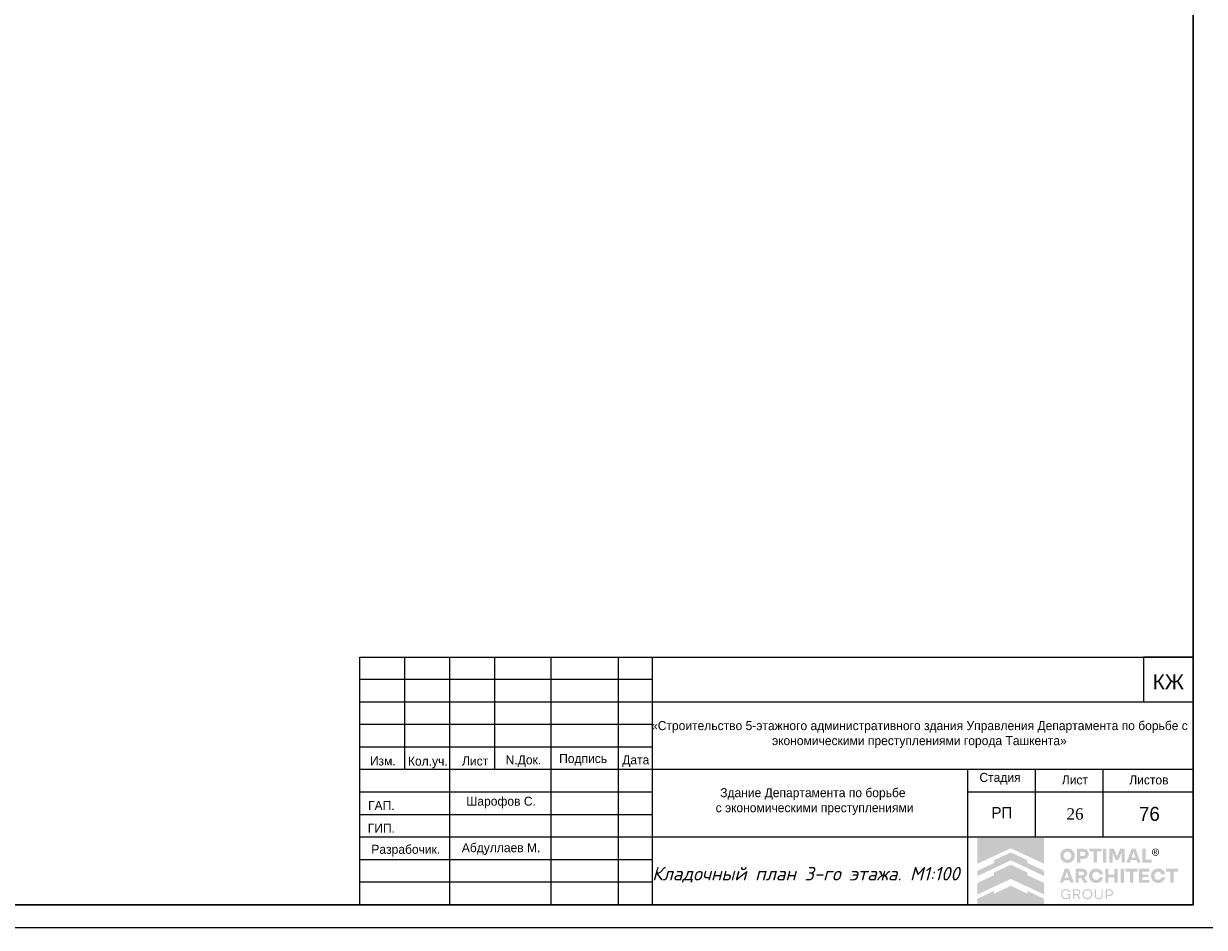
# Model space of a CAD drawing. Header units: millimetres. Extents: x -33345 to 4712671, y -3392 to 121473.
# Tile 306 of 656: x 1682110 to 1708325, y 44501 to 64559. Entities that reach past the tile are written whole.
import ezdxf

# ---------------------------------------------------------------- set-up
doc = ezdxf.new("R2010")
doc.units = ezdxf.units.MM
for name, color, linetype, lineweight in [('0.25', 7, 'Continuous', 25), ('ACO-текст', 7, 'Continuous', 20), ('Текст', 7, 'Continuous', 20)]:
    doc.layers.add(name, color=color, linetype=linetype, lineweight=lineweight)
doc.styles.add('ISO', font='isocpeui.ttf')
doc.styles.add('RomanS', font='romans.shx')
doc.styles.add('simp 0', font='isocpeui.ttf')
doc.styles.get("Standard").update_dxf_attribs({"font": 'arial.ttf'})
doc.styles.add('X-U-RW-01$0$StyleROMANS', font='GOTHIC.TTF')

# ---------------------------------------------------------------- blocks, each defined once
blk = doc.blocks.new('*U282')
at = {"layer": '0.25', "color": 5, "linetype": 'Continuous', "lineweight": 25, "ltscale": 100}
blk.add_lwpolyline([(-72619, 0), (0, 0), (0, 42000), (-72619, 42000), (-72619, 0)], dxfattribs=at)
at = {"layer": '0.25', "color": 7, "linetype": 'Continuous', "lineweight": 30, "ltscale": 100}
blk.add_lwpolyline([(-70619, 500), (-500, 500), (-500, 41500), (-70619, 41500), (-70619, 500)], dxfattribs=at)
blk = doc.blocks.new('logo')
at = {"true_color": 0x90e0ed}
h = blk.add_hatch(color=141, dxfattribs=at)
h.dxf.hatch_style = 1
h.paths.add_polyline_path([(5.67, 5.67), (0.01, 5.67), (0.01, 3.48), (1.43, 4.15), (2.84, 4.81), (4.26, 4.15), (5.67, 3.48)])
at = {"true_color": 0x1f2877}
h = blk.add_hatch(color=166, dxfattribs=at)
h.dxf.hatch_style = 1
h.paths.add_polyline_path([(2.84, 4.45), (1.43, 3.79), (1.43, 3.56), (0.01, 2.89), (0.01, 2.45), (1.43, 3.11), (2.84, 3.78), (4.26, 3.11), (5.67, 2.45), (5.67, 2.89), (4.26, 3.56), (4.26, 3.79)])
h.paths.add_polyline_path([(2.84, 3.41), (1.43, 2.75), (1.43, 2.52), (0.01, 1.86), (0.01, 0.87), (1.43, 1.54), (2.84, 2.2), (4.26, 1.54), (5.67, 0.87), (5.67, 1.86), (4.26, 2.52), (4.26, 2.75)])
h.paths.add_polyline_path([(2.84, 1.61), (1.43, 0.95), (1.43, 1.18), (0.01, 0.51), (0.01, 0.01), (5.67, 0.01), (5.67, 0.51), (4.26, 1.18), (4.26, 0.95)])
at = {"true_color": 0x212121}
h = blk.add_hatch(color=250, dxfattribs=at)
h.dxf.hatch_style = 1
h.paths.add_polyline_path([(8.11, 4.61), (8.09, 4.63), (8.06, 4.65), (8.04, 4.67), (8.02, 4.68), (7.99, 4.7), (7.97, 4.71), (7.94, 4.73), (7.91, 4.74), (7.88, 4.75), (7.85, 4.76), (7.82, 4.77), (7.79, 4.77), (7.76, 4.78), (7.73, 4.78), (7.7, 4.78), (7.67, 4.78), (7.63, 4.78), (7.6, 4.78), (7.57, 4.78), (7.54, 4.77), (7.51, 4.77), (7.48, 4.76), (7.45, 4.75), (7.42, 4.74), (7.39, 4.73), (7.37, 4.71), (7.34, 4.7), (7.32, 4.68), (7.29, 4.67), (7.27, 4.65), (7.25, 4.63), (7.23, 4.61), (7.21, 4.59), (7.19, 4.57), (7.17, 4.54), (7.15, 4.52), (7.14, 4.5), (7.12, 4.47), (7.11, 4.44), (7.1, 4.42), (7.09, 4.39), (7.08, 4.36), (7.07, 4.33), (7.06, 4.3), (7.06, 4.27), (7.05, 4.24), (7.05, 4.21), (7.05, 4.17), (7.05, 4.14), (7.05, 4.11), (7.06, 4.08), (7.06, 4.05), (7.07, 4.02), (7.08, 3.99), (7.09, 3.96), (7.1, 3.93), (7.11, 3.9), (7.12, 3.88), (7.14, 3.85), (7.15, 3.83), (7.17, 3.8), (7.19, 3.78), (7.21, 3.76), (7.23, 3.74), (7.25, 3.72), (7.27, 3.7), (7.29, 3.68), (7.32, 3.66), (7.34, 3.65), (7.37, 3.63), (7.39, 3.62), (7.42, 3.61), (7.45, 3.6), (7.48, 3.59), (7.51, 3.58), (7.54, 3.57), (7.57, 3.57), (7.6, 3.56), (7.63, 3.56), (7.67, 3.56), (7.7, 3.56), (7.73, 3.56), (7.76, 3.57), (7.79, 3.57), (7.82, 3.58), (7.85, 3.59), (7.88, 3.6), (7.91, 3.61), (7.94, 3.62), (7.97, 3.63), (7.99, 3.65), (8.02, 3.66), (8.04, 3.68), (8.06, 3.7), (8.09, 3.72), (8.11, 3.74), (8.13, 3.76), (8.15, 3.78), (8.16, 3.8), (8.18, 3.83), (8.2, 3.85), (8.21, 3.88), (8.22, 3.9), (8.24, 3.93), (8.25, 3.96), (8.26, 3.99), (8.27, 4.02), (8.27, 4.05), (8.28, 4.08), (8.28, 4.11), (8.28, 4.14), (8.28, 4.17), (8.28, 4.21), (8.28, 4.24), (8.28, 4.27), (8.27, 4.3), (8.27, 4.33), (8.26, 4.36), (8.25, 4.39), (8.24, 4.42), (8.22, 4.44), (8.21, 4.47), (8.2, 4.5), (8.18, 4.52), (8.16, 4.54), (8.15, 4.57), (8.13, 4.59)])
h.paths.add_polyline_path([(7.84, 4.46), (7.85, 4.46), (7.87, 4.45), (7.88, 4.44), (7.89, 4.43), (7.9, 4.41), (7.91, 4.4), (7.92, 4.39), (7.93, 4.38), (7.94, 4.37), (7.95, 4.35), (7.96, 4.34), (7.97, 4.32), (7.97, 4.31), (7.98, 4.29), (7.98, 4.28), (7.99, 4.26), (7.99, 4.24), (7.99, 4.23), (7.99, 4.21), (8, 4.19), (8, 4.17), (8, 4.16), (7.99, 4.14), (7.99, 4.12), (7.99, 4.1), (7.99, 4.09), (7.98, 4.07), (7.98, 4.05), (7.97, 4.04), (7.97, 4.02), (7.96, 4.01), (7.95, 3.99), (7.94, 3.98), (7.93, 3.97), (7.92, 3.95), (7.91, 3.94), (7.9, 3.93), (7.89, 3.92), (7.88, 3.91), (7.87, 3.9), (7.85, 3.89), (7.84, 3.88), (7.83, 3.87), (7.81, 3.87), (7.8, 3.86), (7.78, 3.85), (7.77, 3.85), (7.75, 3.84), (7.73, 3.84), (7.72, 3.84), (7.7, 3.84), (7.68, 3.83), (7.67, 3.83), (7.65, 3.83), (7.63, 3.84), (7.61, 3.84), (7.6, 3.84), (7.58, 3.84), (7.57, 3.85), (7.55, 3.85), (7.54, 3.86), (7.52, 3.87), (7.51, 3.87), (7.49, 3.88), (7.48, 3.89), (7.47, 3.9), (7.45, 3.91), (7.44, 3.92), (7.43, 3.93), (7.42, 3.94), (7.41, 3.95), (7.4, 3.97), (7.39, 3.98), (7.38, 3.99), (7.38, 4.01), (7.37, 4.02), (7.36, 4.04), (7.36, 4.05), (7.35, 4.07), (7.35, 4.09), (7.34, 4.1), (7.34, 4.12), (7.34, 4.14), (7.34, 4.16), (7.34, 4.17), (7.34, 4.19), (7.34, 4.21), (7.34, 4.23), (7.34, 4.24), (7.35, 4.26), (7.35, 4.28), (7.36, 4.29), (7.36, 4.31), (7.37, 4.32), (7.38, 4.34), (7.38, 4.35), (7.39, 4.37), (7.4, 4.38), (7.41, 4.39), (7.42, 4.4), (7.43, 4.41), (7.44, 4.43), (7.45, 4.44), (7.47, 4.45), (7.48, 4.46), (7.49, 4.46), (7.51, 4.47), (7.52, 4.48), (7.54, 4.49), (7.55, 4.49), (7.57, 4.5), (7.58, 4.5), (7.6, 4.51), (7.61, 4.51), (7.63, 4.51), (7.65, 4.51), (7.67, 4.51), (7.68, 4.51), (7.7, 4.51), (7.72, 4.51), (7.73, 4.51), (7.75, 4.5), (7.77, 4.5), (7.78, 4.49), (7.8, 4.49), (7.81, 4.48), (7.83, 4.47)], flags=16)
h.paths.add_polyline_path([(9.33, 4.65), (9.32, 4.66), (9.3, 4.67), (9.28, 4.69), (9.26, 4.7), (9.24, 4.71), (9.22, 4.72), (9.2, 4.73), (9.18, 4.74), (9.16, 4.74), (9.13, 4.75), (9.11, 4.75), (9.08, 4.76), (9.06, 4.76), (9.03, 4.76), (9, 4.77), (8.98, 4.77), (8.47, 4.77), (8.47, 3.58), (8.75, 3.58), (8.75, 3.9), (8.98, 3.9), (9, 3.9), (9.03, 3.9), (9.06, 3.9), (9.08, 3.91), (9.11, 3.91), (9.13, 3.92), (9.16, 3.92), (9.18, 3.93), (9.2, 3.94), (9.22, 3.94), (9.24, 3.95), (9.26, 3.96), (9.28, 3.98), (9.3, 3.99), (9.32, 4), (9.33, 4.01), (9.35, 4.03), (9.36, 4.04), (9.38, 4.06), (9.39, 4.08), (9.4, 4.09), (9.41, 4.11), (9.42, 4.13), (9.43, 4.15), (9.44, 4.17), (9.45, 4.19), (9.45, 4.21), (9.46, 4.23), (9.46, 4.26), (9.46, 4.28), (9.47, 4.3), (9.47, 4.33), (9.47, 4.35), (9.46, 4.38), (9.46, 4.4), (9.46, 4.42), (9.45, 4.45), (9.45, 4.47), (9.44, 4.49), (9.43, 4.51), (9.42, 4.53), (9.41, 4.55), (9.4, 4.57), (9.39, 4.59), (9.38, 4.6), (9.36, 4.62), (9.35, 4.63)])
h.paths.add_polyline_path([(8.75, 4.51), (8.96, 4.51), (8.98, 4.51), (9.01, 4.51), (9.03, 4.5), (9.05, 4.5), (9.07, 4.49), (9.09, 4.48), (9.11, 4.47), (9.12, 4.46), (9.13, 4.45), (9.15, 4.44), (9.16, 4.42), (9.16, 4.4), (9.17, 4.39), (9.18, 4.37), (9.18, 4.35), (9.18, 4.33), (9.18, 4.31), (9.18, 4.29), (9.17, 4.27), (9.16, 4.25), (9.16, 4.23), (9.15, 4.22), (9.13, 4.21), (9.12, 4.19), (9.11, 4.18), (9.09, 4.17), (9.07, 4.16), (9.05, 4.16), (9.03, 4.15), (9.01, 4.15), (8.98, 4.15), (8.96, 4.14), (8.75, 4.14)], flags=16)
h.paths.add_polyline_path([(10.56, 4.77), (9.53, 4.77), (9.53, 4.53), (9.9, 4.53), (9.9, 3.58), (10.18, 3.58), (10.18, 4.53), (10.56, 4.53)])
h.paths.add_polyline_path([(10.97, 4.77), (10.69, 4.77), (10.69, 3.58), (10.97, 3.58)])
h.paths.add_polyline_path([(11.61, 4.77), (11.22, 4.77), (11.22, 3.58), (11.5, 3.58), (11.5, 4.43), (11.75, 3.81), (12.01, 3.81), (12.27, 4.43), (12.27, 3.58), (12.54, 3.58), (12.54, 4.77), (12.15, 4.77), (11.88, 4.12)])
h.paths.add_polyline_path([(13.45, 4.77), (13.12, 4.77), (12.68, 3.58), (12.96, 3.58), (13.04, 3.8), (13.53, 3.8), (13.61, 3.58), (13.89, 3.58)])
h.paths.add_polyline_path([(13.28, 4.49), (13.46, 4.01), (13.11, 4.01)], flags=16)
h.paths.add_polyline_path([(14.31, 4.77), (14.03, 4.77), (14.03, 3.58), (14.81, 3.58), (14.81, 3.83), (14.31, 3.83)])
h.paths.add_polyline_path([(15.87, 2.84), (15.86, 2.86), (15.84, 2.88), (15.83, 2.9), (15.81, 2.92), (15.79, 2.93), (15.77, 2.95), (15.75, 2.96), (15.73, 2.98), (15.71, 2.99), (15.69, 3), (15.67, 3.02), (15.64, 3.03), (15.62, 3.04), (15.59, 3.05), (15.57, 3.05), (15.54, 3.06), (15.52, 3.07), (15.49, 3.07), (15.46, 3.07), (15.43, 3.08), (15.41, 3.08), (15.38, 3.08), (15.34, 3.08), (15.31, 3.08), (15.28, 3.07), (15.25, 3.07), (15.22, 3.06), (15.19, 3.05), (15.16, 3.04), (15.13, 3.03), (15.11, 3.02), (15.08, 3.01), (15.05, 2.99), (15.03, 2.97), (15.01, 2.96), (14.98, 2.94), (14.96, 2.92), (14.94, 2.9), (14.92, 2.88), (14.9, 2.86), (14.89, 2.84), (14.87, 2.81), (14.85, 2.79), (14.84, 2.76), (14.83, 2.73), (14.81, 2.71), (14.8, 2.68), (14.79, 2.65), (14.79, 2.62), (14.78, 2.59), (14.78, 2.56), (14.77, 2.53), (14.77, 2.5), (14.77, 2.47), (14.77, 2.44), (14.77, 2.4), (14.78, 2.37), (14.78, 2.34), (14.79, 2.31), (14.79, 2.29), (14.8, 2.26), (14.81, 2.23), (14.83, 2.2), (14.84, 2.17), (14.85, 2.15), (14.87, 2.12), (14.89, 2.1), (14.9, 2.08), (14.92, 2.06), (14.94, 2.03), (14.96, 2.01), (14.98, 2), (15.01, 1.98), (15.03, 1.96), (15.05, 1.94), (15.08, 1.93), (15.11, 1.92), (15.13, 1.9), (15.16, 1.89), (15.19, 1.88), (15.22, 1.87), (15.25, 1.87), (15.28, 1.86), (15.31, 1.86), (15.34, 1.86), (15.38, 1.86), (15.41, 1.86), (15.43, 1.86), (15.46, 1.86), (15.49, 1.86), (15.52, 1.87), (15.54, 1.87), (15.57, 1.88), (15.59, 1.89), (15.62, 1.9), (15.64, 1.91), (15.67, 1.92), (15.69, 1.93), (15.71, 1.94), (15.73, 1.96), (15.75, 1.97), (15.77, 1.99), (15.79, 2), (15.81, 2.02), (15.83, 2.04), (15.84, 2.06), (15.86, 2.08), (15.87, 2.1), (15.89, 2.12), (15.9, 2.14), (15.91, 2.16), (15.92, 2.18), (15.93, 2.21), (15.94, 2.23), (15.95, 2.26), (15.95, 2.28), (15.96, 2.31), (15.96, 2.34), (15.67, 2.34), (15.66, 2.31), (15.65, 2.29), (15.64, 2.27), (15.62, 2.25), (15.61, 2.23), (15.59, 2.21), (15.58, 2.2), (15.56, 2.18), (15.54, 2.17), (15.52, 2.16), (15.49, 2.15), (15.47, 2.14), (15.45, 2.13), (15.42, 2.13), (15.4, 2.12), (15.38, 2.12), (15.36, 2.12), (15.34, 2.13), (15.33, 2.13), (15.31, 2.13), (15.29, 2.13), (15.28, 2.14), (15.26, 2.14), (15.25, 2.15), (15.23, 2.16), (15.22, 2.16), (15.21, 2.17), (15.19, 2.18), (15.18, 2.19), (15.17, 2.2), (15.16, 2.21), (15.15, 2.22), (15.14, 2.23), (15.13, 2.25), (15.12, 2.26), (15.11, 2.27), (15.1, 2.29), (15.09, 2.3), (15.09, 2.32), (15.08, 2.33), (15.07, 2.35), (15.07, 2.36), (15.07, 2.38), (15.06, 2.4), (15.06, 2.41), (15.06, 2.43), (15.06, 2.45), (15.06, 2.47), (15.06, 2.49), (15.06, 2.5), (15.06, 2.52), (15.06, 2.54), (15.07, 2.55), (15.07, 2.57), (15.07, 2.59), (15.08, 2.6), (15.09, 2.62), (15.09, 2.63), (15.1, 2.65), (15.11, 2.66), (15.12, 2.68), (15.13, 2.69), (15.14, 2.7), (15.15, 2.71), (15.16, 2.72), (15.17, 2.73), (15.18, 2.74), (15.19, 2.75), (15.21, 2.76), (15.22, 2.77), (15.23, 2.78), (15.25, 2.78), (15.26, 2.79), (15.28, 2.8), (15.29, 2.8), (15.31, 2.8), (15.33, 2.81), (15.34, 2.81), (15.36, 2.81), (15.38, 2.81), (15.4, 2.81), (15.42, 2.81), (15.45, 2.8), (15.47, 2.8), (15.49, 2.79), (15.52, 2.78), (15.54, 2.77), (15.56, 2.75), (15.58, 2.74), (15.59, 2.72), (15.61, 2.7), (15.62, 2.69), (15.64, 2.67), (15.65, 2.64), (15.66, 2.62), (15.67, 2.6), (15.96, 2.6), (15.96, 2.62), (15.95, 2.65), (15.95, 2.68), (15.94, 2.7), (15.93, 2.73), (15.92, 2.75), (15.91, 2.77), (15.9, 2.8), (15.89, 2.82)])
h.paths.add_polyline_path([(14.63, 3.06), (13.76, 3.06), (13.76, 1.87), (14.63, 1.87), (14.63, 2.12), (14.04, 2.12), (14.04, 2.36), (14.53, 2.36), (14.53, 2.57), (14.04, 2.57), (14.04, 2.81), (14.63, 2.81)])
h.paths.add_polyline_path([(13.62, 3.06), (12.59, 3.06), (12.59, 2.82), (12.97, 2.82), (12.97, 1.87), (13.25, 1.87), (13.25, 2.82), (13.62, 2.82)])
h.paths.add_polyline_path([(12.46, 3.06), (12.18, 3.06), (12.18, 1.87), (12.46, 1.87)])
h.paths.add_polyline_path([(11.93, 3.06), (11.65, 3.06), (11.65, 2.57), (11.15, 2.57), (11.15, 3.06), (10.87, 3.06), (10.87, 1.87), (11.15, 1.87), (11.15, 2.33), (11.65, 2.33), (11.65, 1.87), (11.93, 1.87)])
h.paths.add_polyline_path([(10.62, 2.8), (10.61, 2.82), (10.6, 2.84), (10.58, 2.86), (10.57, 2.88), (10.55, 2.9), (10.53, 2.92), (10.52, 2.93), (10.5, 2.95), (10.48, 2.96), (10.46, 2.98), (10.44, 2.99), (10.41, 3), (10.39, 3.02), (10.37, 3.03), (10.34, 3.04), (10.32, 3.05), (10.29, 3.05), (10.27, 3.06), (10.24, 3.07), (10.22, 3.07), (10.19, 3.07), (10.16, 3.08), (10.13, 3.08), (10.1, 3.08), (10.07, 3.08), (10.04, 3.08), (10.01, 3.07), (9.98, 3.07), (9.95, 3.06), (9.92, 3.05), (9.89, 3.04), (9.86, 3.03), (9.83, 3.02), (9.81, 3.01), (9.78, 2.99), (9.76, 2.97), (9.73, 2.96), (9.71, 2.94), (9.69, 2.92), (9.67, 2.9), (9.65, 2.88), (9.63, 2.86), (9.61, 2.84), (9.6, 2.81), (9.58, 2.79), (9.57, 2.76), (9.55, 2.73), (9.54, 2.71), (9.53, 2.68), (9.52, 2.65), (9.51, 2.62), (9.51, 2.59), (9.5, 2.56), (9.5, 2.53), (9.5, 2.5), (9.49, 2.47), (9.5, 2.44), (9.5, 2.4), (9.5, 2.37), (9.51, 2.34), (9.51, 2.31), (9.52, 2.29), (9.53, 2.26), (9.54, 2.23), (9.55, 2.2), (9.57, 2.17), (9.58, 2.15), (9.6, 2.12), (9.61, 2.1), (9.63, 2.08), (9.65, 2.06), (9.67, 2.03), (9.69, 2.01), (9.71, 2), (9.73, 1.98), (9.76, 1.96), (9.78, 1.94), (9.81, 1.93), (9.83, 1.92), (9.86, 1.9), (9.89, 1.89), (9.92, 1.88), (9.95, 1.87), (9.98, 1.87), (10.01, 1.86), (10.04, 1.86), (10.07, 1.86), (10.1, 1.86), (10.13, 1.86), (10.16, 1.86), (10.19, 1.86), (10.22, 1.86), (10.24, 1.87), (10.27, 1.87), (10.29, 1.88), (10.32, 1.89), (10.34, 1.9), (10.37, 1.91), (10.39, 1.92), (10.41, 1.93), (10.44, 1.94), (10.46, 1.96), (10.48, 1.97), (10.5, 1.99), (10.52, 2), (10.53, 2.02), (10.55, 2.04), (10.57, 2.06), (10.58, 2.08), (10.6, 2.1), (10.61, 2.12), (10.62, 2.14), (10.64, 2.16), (10.65, 2.18), (10.66, 2.21), (10.66, 2.23), (10.67, 2.26), (10.68, 2.28), (10.68, 2.31), (10.69, 2.34), (10.39, 2.34), (10.38, 2.31), (10.38, 2.29), (10.36, 2.27), (10.35, 2.25), (10.34, 2.23), (10.32, 2.21), (10.3, 2.2), (10.28, 2.18), (10.26, 2.17), (10.24, 2.16), (10.22, 2.15), (10.2, 2.14), (10.17, 2.13), (10.15, 2.13), (10.13, 2.12), (10.1, 2.12), (10.08, 2.12), (10.07, 2.13), (10.05, 2.13), (10.04, 2.13), (10.02, 2.13), (10, 2.14), (9.99, 2.14), (9.97, 2.15), (9.96, 2.16), (9.95, 2.16), (9.93, 2.17), (9.92, 2.18), (9.91, 2.19), (9.9, 2.2), (9.88, 2.21), (9.87, 2.22), (9.86, 2.23), (9.85, 2.25), (9.84, 2.26), (9.84, 2.27), (9.83, 2.29), (9.82, 2.3), (9.81, 2.32), (9.81, 2.33), (9.8, 2.35), (9.8, 2.36), (9.79, 2.38), (9.79, 2.4), (9.79, 2.41), (9.78, 2.43), (9.78, 2.45), (9.78, 2.47), (9.78, 2.49), (9.78, 2.5), (9.79, 2.52), (9.79, 2.54), (9.79, 2.55), (9.8, 2.57), (9.8, 2.59), (9.81, 2.6), (9.81, 2.62), (9.82, 2.63), (9.83, 2.65), (9.84, 2.66), (9.84, 2.68), (9.85, 2.69), (9.86, 2.7), (9.87, 2.71), (9.88, 2.72), (9.9, 2.73), (9.91, 2.74), (9.92, 2.75), (9.93, 2.76), (9.95, 2.77), (9.96, 2.78), (9.97, 2.78), (9.99, 2.79), (10, 2.8), (10.02, 2.8), (10.04, 2.8), (10.05, 2.81), (10.07, 2.81), (10.08, 2.81), (10.1, 2.81), (10.13, 2.81), (10.15, 2.81), (10.17, 2.8), (10.2, 2.8), (10.22, 2.79), (10.24, 2.78), (10.26, 2.77), (10.28, 2.75), (10.3, 2.74), (10.32, 2.72), (10.34, 2.7), (10.35, 2.69), (10.36, 2.67), (10.38, 2.64), (10.38, 2.62), (10.39, 2.6), (10.69, 2.6), (10.68, 2.62), (10.68, 2.65), (10.67, 2.68), (10.66, 2.7), (10.66, 2.73), (10.65, 2.75), (10.64, 2.77)])
h.paths.add_polyline_path([(9.25, 2.94), (9.22, 2.96), (9.19, 2.99), (9.15, 3.01), (9.11, 3.02), (9.07, 3.04), (9.02, 3.05), (8.97, 3.06), (8.92, 3.06), (8.87, 3.06), (8.35, 3.06), (8.35, 1.87), (8.63, 1.87), (8.63, 2.29), (8.83, 2.29), (9.06, 1.87), (9.37, 1.87), (9.11, 2.33), (9.14, 2.35), (9.16, 2.36), (9.19, 2.37), (9.21, 2.39), (9.23, 2.41), (9.25, 2.43), (9.27, 2.44), (9.28, 2.47), (9.3, 2.49), (9.31, 2.51), (9.32, 2.54), (9.33, 2.56), (9.34, 2.59), (9.34, 2.62), (9.34, 2.65), (9.35, 2.68), (9.34, 2.72), (9.34, 2.77), (9.33, 2.81), (9.31, 2.84), (9.3, 2.88), (9.28, 2.91)])
h.paths.add_polyline_path([(8.95, 2.8), (8.97, 2.8), (8.98, 2.79), (9, 2.78), (9.01, 2.77), (9.02, 2.76), (9.03, 2.75), (9.04, 2.74), (9.05, 2.72), (9.06, 2.71), (9.06, 2.69), (9.06, 2.68), (9.06, 2.66), (9.06, 2.64), (9.06, 2.63), (9.06, 2.61), (9.05, 2.6), (9.04, 2.58), (9.03, 2.57), (9.02, 2.56), (9.01, 2.55), (9, 2.54), (8.98, 2.53), (8.97, 2.52), (8.95, 2.52), (8.93, 2.51), (8.91, 2.51), (8.89, 2.51), (8.86, 2.51), (8.63, 2.51), (8.63, 2.81), (8.86, 2.81), (8.89, 2.81), (8.91, 2.81), (8.93, 2.81)], flags=16)
h.paths.add_polyline_path([(7.77, 3.06), (7.44, 3.06), (7, 1.87), (7.28, 1.87), (7.36, 2.09), (7.85, 2.09), (7.93, 1.87), (8.21, 1.87)])
h.paths.add_polyline_path([(7.61, 2.78), (7.78, 2.3), (7.43, 2.3)], flags=16)
h.paths.add_polyline_path([(17.06, 3.06), (16.03, 3.06), (16.03, 2.82), (16.41, 2.82), (16.41, 1.87), (16.68, 1.87), (16.68, 2.82), (17.06, 2.82)])
at = {"true_color": 0xa7a9ac}
h = blk.add_hatch(color=253, dxfattribs=at)
h.dxf.hatch_style = 1
h.paths.add_polyline_path([(15.28, 4.75), (15.25, 4.76), (15.23, 4.77), (15.21, 4.78), (15.18, 4.78), (15.16, 4.78), (15.16, 4.78), (15.14, 4.78), (15.13, 4.78), (15.11, 4.78), (15.1, 4.78), (15.09, 4.77), (15.08, 4.77), (15.06, 4.77), (15.05, 4.76), (15.04, 4.76), (15.03, 4.75), (15, 4.74), (14.97, 4.72), (14.94, 4.7), (14.92, 4.68), (14.9, 4.65), (14.89, 4.63), (14.87, 4.6), (14.86, 4.57), (14.86, 4.55), (14.85, 4.54), (14.85, 4.52), (14.85, 4.51), (14.85, 4.5), (14.85, 4.48), (14.85, 4.47), (14.85, 4.45), (14.85, 4.43), (14.86, 4.4), (14.86, 4.38), (14.87, 4.35), (14.88, 4.33), (14.9, 4.31), (14.91, 4.29), (14.93, 4.27), (14.94, 4.26), (14.95, 4.25), (14.97, 4.24), (14.98, 4.23), (15, 4.22), (15.01, 4.21), (15.03, 4.2), (15.05, 4.19), (15.06, 4.19), (15.08, 4.18), (15.1, 4.18), (15.12, 4.18), (15.14, 4.17), (15.16, 4.17), (15.18, 4.18), (15.2, 4.18), (15.22, 4.18), (15.24, 4.19), (15.26, 4.2), (15.28, 4.2), (15.3, 4.21), (15.31, 4.22), (15.33, 4.23), (15.35, 4.25), (15.36, 4.26), (15.38, 4.28), (15.39, 4.3), (15.41, 4.32), (15.42, 4.34), (15.43, 4.36), (15.44, 4.38), (15.44, 4.4), (15.45, 4.42), (15.45, 4.43), (15.45, 4.45), (15.45, 4.46), (15.45, 4.47), (15.45, 4.49), (15.45, 4.5), (15.45, 4.52), (15.45, 4.54), (15.44, 4.57), (15.43, 4.59), (15.43, 4.61), (15.42, 4.62), (15.4, 4.64), (15.39, 4.66), (15.38, 4.68), (15.37, 4.69), (15.35, 4.7), (15.34, 4.71), (15.33, 4.73), (15.31, 4.74), (15.29, 4.75)])
h.paths.add_polyline_path([(15.25, 4.71), (15.29, 4.69), (15.33, 4.66), (15.36, 4.62), (15.38, 4.58), (15.4, 4.53), (15.4, 4.48), (15.4, 4.43), (15.38, 4.38), (15.36, 4.34), (15.33, 4.3), (15.29, 4.27), (15.25, 4.24), (15.2, 4.23), (15.15, 4.23), (15.1, 4.23), (15.05, 4.25), (15.01, 4.27), (14.97, 4.3), (14.94, 4.34), (14.92, 4.38), (14.9, 4.43), (14.9, 4.48), (14.9, 4.53), (14.92, 4.58), (14.94, 4.62), (14.97, 4.66), (15.01, 4.69), (15.05, 4.71), (15.1, 4.73), (15.15, 4.73), (15.2, 4.73)], flags=16)
h.paths.add_polyline_path([(15.2, 4.63), (15.21, 4.63), (15.22, 4.63), (15.23, 4.62), (15.24, 4.62), (15.24, 4.61), (15.25, 4.6), (15.25, 4.6), (15.26, 4.59), (15.26, 4.58), (15.27, 4.57), (15.27, 4.55), (15.27, 4.54), (15.27, 4.53), (15.26, 4.52), (15.26, 4.51), (15.25, 4.5), (15.24, 4.49), (15.24, 4.48), (15.23, 4.48), (15.23, 4.47), (15.22, 4.47), (15.21, 4.46), (15.2, 4.46), (15.2, 4.46), (15.19, 4.46), (15.18, 4.46), (15.18, 4.46), (15.19, 4.45), (15.2, 4.44), (15.2, 4.44), (15.21, 4.43), (15.22, 4.43), (15.23, 4.41), (15.24, 4.4), (15.24, 4.39), (15.25, 4.37), (15.29, 4.31), (15.29, 4.31), (15.29, 4.31), (15.23, 4.31), (15.23, 4.31), (15.18, 4.39), (15.16, 4.42), (15.15, 4.43), (15.15, 4.44), (15.14, 4.44), (15.13, 4.44), (15.13, 4.45), (15.12, 4.45), (15.11, 4.45), (15.11, 4.45), (15.07, 4.45), (15.07, 4.45), (15.07, 4.31), (15.02, 4.31), (15.02, 4.64), (15.02, 4.64), (15.16, 4.64), (15.17, 4.64), (15.19, 4.63)], flags=0)
h.paths.add_polyline_path([(15.18, 4.59), (15.19, 4.58), (15.2, 4.58), (15.2, 4.58), (15.2, 4.57), (15.21, 4.57), (15.21, 4.56), (15.21, 4.56), (15.21, 4.55), (15.21, 4.55), (15.21, 4.54), (15.21, 4.54), (15.21, 4.53), (15.21, 4.53), (15.21, 4.52), (15.21, 4.52), (15.2, 4.51), (15.2, 4.51), (15.2, 4.51), (15.19, 4.5), (15.18, 4.5), (15.18, 4.5), (15.17, 4.5), (15.16, 4.5), (15.15, 4.49), (15.14, 4.49), (15.13, 4.49), (15.07, 4.49), (15.07, 4.49), (15.07, 4.59), (15.1, 4.59), (15.16, 4.59), (15.17, 4.59)], flags=0)
h.paths.add_polyline_path([(15.27, 4.57), (15.26, 4.58), (15.26, 4.59), (15.25, 4.6), (15.25, 4.6), (15.24, 4.61), (15.24, 4.62), (15.23, 4.62), (15.22, 4.63), (15.21, 4.63), (15.2, 4.63), (15.19, 4.63), (15.17, 4.64), (15.16, 4.64), (15.02, 4.64), (15.02, 4.64), (15.02, 4.31), (15.07, 4.31), (15.07, 4.45), (15.07, 4.45), (15.11, 4.45), (15.11, 4.45), (15.12, 4.45), (15.13, 4.45), (15.13, 4.44), (15.14, 4.44), (15.15, 4.44), (15.15, 4.43), (15.16, 4.42), (15.18, 4.39), (15.23, 4.31), (15.23, 4.31), (15.29, 4.31), (15.29, 4.31), (15.29, 4.31), (15.25, 4.37), (15.24, 4.39), (15.24, 4.4), (15.23, 4.41), (15.22, 4.43), (15.21, 4.43), (15.2, 4.44), (15.2, 4.44), (15.19, 4.45), (15.18, 4.46), (15.19, 4.46), (15.2, 4.46), (15.2, 4.46), (15.21, 4.46), (15.22, 4.47), (15.23, 4.47), (15.23, 4.48), (15.24, 4.48), (15.24, 4.49), (15.25, 4.5), (15.26, 4.51), (15.26, 4.52), (15.27, 4.53), (15.27, 4.54), (15.27, 4.55)], flags=0)
h = blk.add_hatch(color=253, dxfattribs=at)
h.dxf.hatch_style = 1
h.paths.add_polyline_path([(15.24, 4.61), (15.24, 4.62), (15.23, 4.62), (15.22, 4.63), (15.21, 4.63), (15.2, 4.63), (15.19, 4.63), (15.17, 4.64), (15.16, 4.64), (15.02, 4.64), (15.02, 4.64), (15.02, 4.31), (15.07, 4.31), (15.07, 4.45), (15.07, 4.45), (15.11, 4.45), (15.11, 4.45), (15.12, 4.45), (15.13, 4.45), (15.13, 4.44), (15.14, 4.44), (15.15, 4.44), (15.15, 4.43), (15.16, 4.42), (15.18, 4.39), (15.23, 4.31), (15.23, 4.31), (15.29, 4.31), (15.29, 4.31), (15.29, 4.31), (15.25, 4.37), (15.24, 4.39), (15.24, 4.4), (15.23, 4.41), (15.22, 4.43), (15.21, 4.43), (15.2, 4.44), (15.2, 4.44), (15.19, 4.45), (15.18, 4.46), (15.19, 4.46), (15.2, 4.46), (15.2, 4.46), (15.21, 4.46), (15.22, 4.47), (15.23, 4.47), (15.23, 4.48), (15.24, 4.48), (15.24, 4.49), (15.25, 4.5), (15.26, 4.51), (15.26, 4.52), (15.27, 4.53), (15.27, 4.54), (15.27, 4.55), (15.27, 4.57), (15.26, 4.58), (15.26, 4.59), (15.25, 4.6), (15.25, 4.6)])
h.paths.add_polyline_path([(15.17, 4.59), (15.18, 4.59), (15.19, 4.58), (15.2, 4.58), (15.2, 4.58), (15.2, 4.57), (15.21, 4.57), (15.21, 4.56), (15.21, 4.56), (15.21, 4.55), (15.21, 4.55), (15.21, 4.54), (15.21, 4.54), (15.21, 4.53), (15.21, 4.53), (15.21, 4.52), (15.21, 4.52), (15.2, 4.51), (15.2, 4.51), (15.2, 4.51), (15.19, 4.5), (15.18, 4.5), (15.18, 4.5), (15.17, 4.5), (15.16, 4.5), (15.15, 4.49), (15.14, 4.49), (15.13, 4.49), (15.07, 4.49), (15.07, 4.49), (15.07, 4.59), (15.1, 4.59), (15.16, 4.59)], flags=16)
h = blk.add_hatch(color=253, dxfattribs=at)
h.dxf.hatch_style = 1
h.paths.add_polyline_path([(7.82, 1.22), (7.81, 1.23), (7.8, 1.24), (7.79, 1.25), (7.78, 1.26), (7.77, 1.27), (7.76, 1.28), (7.74, 1.28), (7.73, 1.29), (7.72, 1.3), (7.7, 1.3), (7.69, 1.31), (7.67, 1.31), (7.66, 1.32), (7.64, 1.32), (7.63, 1.33), (7.61, 1.33), (7.6, 1.33), (7.58, 1.33), (7.56, 1.33), (7.55, 1.34), (7.53, 1.34), (7.51, 1.34), (7.48, 1.33), (7.46, 1.33), (7.44, 1.33), (7.42, 1.32), (7.4, 1.32), (7.38, 1.31), (7.36, 1.3), (7.34, 1.29), (7.32, 1.28), (7.3, 1.27), (7.28, 1.26), (7.27, 1.25), (7.25, 1.24), (7.24, 1.22), (7.22, 1.21), (7.21, 1.19), (7.2, 1.18), (7.19, 1.16), (7.18, 1.15), (7.17, 1.13), (7.16, 1.11), (7.15, 1.09), (7.14, 1.07), (7.13, 1.05), (7.13, 1.03), (7.12, 1.01), (7.12, 0.99), (7.12, 0.97), (7.11, 0.95), (7.11, 0.93), (7.11, 0.9), (7.11, 0.88), (7.11, 0.86), (7.12, 0.83), (7.12, 0.81), (7.12, 0.79), (7.13, 0.77), (7.14, 0.75), (7.14, 0.73), (7.15, 0.71), (7.16, 0.69), (7.17, 0.67), (7.18, 0.65), (7.19, 0.64), (7.2, 0.62), (7.21, 0.6), (7.23, 0.59), (7.24, 0.58), (7.26, 0.56), (7.27, 0.55), (7.29, 0.54), (7.3, 0.53), (7.32, 0.52), (7.34, 0.51), (7.36, 0.5), (7.38, 0.5), (7.4, 0.49), (7.42, 0.48), (7.44, 0.48), (7.46, 0.48), (7.48, 0.47), (7.5, 0.47), (7.52, 0.47), (7.55, 0.47), (7.57, 0.47), (7.59, 0.48), (7.61, 0.48), (7.63, 0.48), (7.65, 0.49), (7.66, 0.49), (7.68, 0.5), (7.7, 0.51), (7.72, 0.51), (7.73, 0.52), (7.75, 0.53), (7.76, 0.54), (7.78, 0.55), (7.79, 0.56), (7.8, 0.57), (7.8, 0.49), (7.91, 0.49), (7.91, 0.92), (7.58, 0.92), (7.58, 0.83), (7.8, 0.83), (7.8, 0.71), (7.79, 0.69), (7.78, 0.68), (7.77, 0.67), (7.76, 0.66), (7.75, 0.64), (7.74, 0.63), (7.72, 0.62), (7.7, 0.61), (7.68, 0.61), (7.67, 0.6), (7.65, 0.59), (7.63, 0.59), (7.61, 0.58), (7.59, 0.58), (7.56, 0.58), (7.54, 0.58), (7.52, 0.58), (7.51, 0.58), (7.49, 0.58), (7.47, 0.58), (7.46, 0.59), (7.44, 0.59), (7.43, 0.6), (7.41, 0.6), (7.4, 0.61), (7.38, 0.61), (7.37, 0.62), (7.36, 0.63), (7.34, 0.64), (7.33, 0.65), (7.32, 0.66), (7.31, 0.67), (7.3, 0.68), (7.29, 0.69), (7.28, 0.7), (7.27, 0.71), (7.27, 0.73), (7.26, 0.74), (7.25, 0.76), (7.25, 0.77), (7.24, 0.79), (7.24, 0.8), (7.23, 0.82), (7.23, 0.83), (7.23, 0.85), (7.23, 0.87), (7.23, 0.89), (7.22, 0.9), (7.23, 0.92), (7.23, 0.94), (7.23, 0.95), (7.23, 0.97), (7.23, 0.99), (7.24, 1), (7.24, 1.02), (7.24, 1.03), (7.25, 1.05), (7.26, 1.06), (7.26, 1.07), (7.27, 1.09), (7.28, 1.1), (7.29, 1.11), (7.29, 1.12), (7.3, 1.13), (7.31, 1.15), (7.32, 1.16), (7.34, 1.16), (7.35, 1.17), (7.36, 1.18), (7.37, 1.19), (7.38, 1.2), (7.4, 1.2), (7.41, 1.21), (7.43, 1.22), (7.44, 1.22), (7.46, 1.22), (7.47, 1.23), (7.49, 1.23), (7.51, 1.23), (7.53, 1.23), (7.55, 1.23), (7.57, 1.23), (7.59, 1.22), (7.61, 1.22), (7.63, 1.21), (7.65, 1.21), (7.67, 1.2), (7.68, 1.19), (7.7, 1.18), (7.72, 1.17), (7.73, 1.15), (7.74, 1.14), (7.75, 1.12), (7.77, 1.11), (7.77, 1.09), (7.78, 1.07), (7.91, 1.07), (7.9, 1.09), (7.9, 1.1), (7.89, 1.12), (7.88, 1.13), (7.88, 1.15), (7.87, 1.16), (7.86, 1.17), (7.85, 1.18), (7.84, 1.2), (7.83, 1.21)])
h.paths.add_polyline_path([(8.76, 1.16), (8.75, 1.18), (8.75, 1.19), (8.74, 1.2), (8.73, 1.21), (8.73, 1.22), (8.72, 1.23), (8.71, 1.24), (8.7, 1.25), (8.69, 1.26), (8.68, 1.26), (8.67, 1.27), (8.66, 1.28), (8.65, 1.28), (8.63, 1.29), (8.62, 1.3), (8.61, 1.3), (8.59, 1.31), (8.58, 1.31), (8.56, 1.31), (8.55, 1.32), (8.53, 1.32), (8.52, 1.32), (8.5, 1.32), (8.48, 1.32), (8.47, 1.32), (8.14, 1.32), (8.14, 0.49), (8.24, 0.49), (8.24, 0.81), (8.46, 0.81), (8.65, 0.49), (8.78, 0.49), (8.58, 0.83), (8.6, 0.84), (8.62, 0.84), (8.64, 0.85), (8.66, 0.86), (8.68, 0.88), (8.69, 0.89), (8.71, 0.9), (8.72, 0.92), (8.73, 0.93), (8.74, 0.95), (8.75, 0.97), (8.76, 0.99), (8.77, 1.01), (8.77, 1.03), (8.77, 1.05), (8.77, 1.07), (8.77, 1.08), (8.77, 1.1), (8.77, 1.11), (8.77, 1.13), (8.76, 1.14), (8.76, 1.15)])
h.paths.add_polyline_path([(8.24, 1.22), (8.45, 1.22), (8.48, 1.22), (8.5, 1.22), (8.52, 1.22), (8.54, 1.21), (8.56, 1.21), (8.58, 1.2), (8.59, 1.19), (8.61, 1.18), (8.62, 1.17), (8.63, 1.16), (8.64, 1.15), (8.65, 1.13), (8.65, 1.12), (8.66, 1.1), (8.66, 1.08), (8.66, 1.07), (8.66, 1.05), (8.66, 1.03), (8.65, 1.01), (8.65, 1), (8.64, 0.99), (8.63, 0.97), (8.62, 0.96), (8.61, 0.95), (8.59, 0.94), (8.58, 0.93), (8.56, 0.92), (8.54, 0.92), (8.52, 0.91), (8.5, 0.91), (8.48, 0.91), (8.45, 0.91), (8.24, 0.91)], flags=16)
h.paths.add_polyline_path([(9.7, 1.17), (9.69, 1.18), (9.68, 1.2), (9.66, 1.21), (9.65, 1.23), (9.63, 1.24), (9.62, 1.25), (9.6, 1.26), (9.58, 1.27), (9.56, 1.28), (9.54, 1.29), (9.52, 1.3), (9.5, 1.31), (9.48, 1.32), (9.46, 1.32), (9.44, 1.33), (9.42, 1.33), (9.4, 1.33), (9.38, 1.34), (9.35, 1.34), (9.33, 1.34), (9.31, 1.33), (9.29, 1.33), (9.27, 1.33), (9.25, 1.32), (9.22, 1.32), (9.2, 1.31), (9.18, 1.3), (9.16, 1.29), (9.15, 1.28), (9.13, 1.27), (9.11, 1.26), (9.09, 1.25), (9.08, 1.24), (9.06, 1.23), (9.05, 1.21), (9.03, 1.2), (9.02, 1.18), (9.01, 1.17), (9, 1.15), (8.98, 1.13), (8.97, 1.11), (8.96, 1.09), (8.96, 1.07), (8.95, 1.05), (8.94, 1.03), (8.94, 1.01), (8.93, 0.99), (8.93, 0.97), (8.92, 0.95), (8.92, 0.93), (8.92, 0.9), (8.92, 0.88), (8.92, 0.86), (8.93, 0.84), (8.93, 0.82), (8.94, 0.8), (8.94, 0.77), (8.95, 0.75), (8.96, 0.73), (8.96, 0.71), (8.97, 0.7), (8.98, 0.68), (9, 0.66), (9.01, 0.64), (9.02, 0.63), (9.03, 0.61), (9.05, 0.6), (9.06, 0.58), (9.08, 0.57), (9.09, 0.56), (9.11, 0.55), (9.13, 0.53), (9.15, 0.52), (9.16, 0.51), (9.18, 0.51), (9.2, 0.5), (9.22, 0.49), (9.25, 0.49), (9.27, 0.48), (9.29, 0.48), (9.31, 0.47), (9.33, 0.47), (9.35, 0.47), (9.38, 0.47), (9.4, 0.47), (9.42, 0.48), (9.44, 0.48), (9.46, 0.49), (9.48, 0.49), (9.5, 0.5), (9.52, 0.51), (9.54, 0.51), (9.56, 0.52), (9.58, 0.53), (9.6, 0.55), (9.62, 0.56), (9.63, 0.57), (9.65, 0.58), (9.66, 0.6), (9.68, 0.61), (9.69, 0.63), (9.7, 0.64), (9.71, 0.66), (9.72, 0.68), (9.73, 0.7), (9.74, 0.71), (9.75, 0.73), (9.76, 0.75), (9.77, 0.77), (9.77, 0.8), (9.78, 0.82), (9.78, 0.84), (9.78, 0.86), (9.79, 0.88), (9.79, 0.9), (9.79, 0.93), (9.78, 0.95), (9.78, 0.97), (9.78, 0.99), (9.77, 1.01), (9.77, 1.03), (9.76, 1.05), (9.75, 1.07), (9.74, 1.09), (9.73, 1.11), (9.72, 1.13), (9.71, 1.15)])
h.paths.add_polyline_path([(9.13, 1.14), (9.14, 1.15), (9.15, 1.16), (9.16, 1.17), (9.17, 1.18), (9.19, 1.18), (9.2, 1.19), (9.21, 1.2), (9.23, 1.21), (9.24, 1.21), (9.26, 1.22), (9.27, 1.22), (9.29, 1.22), (9.3, 1.23), (9.32, 1.23), (9.34, 1.23), (9.35, 1.23), (9.37, 1.23), (9.39, 1.23), (9.4, 1.23), (9.42, 1.22), (9.44, 1.22), (9.45, 1.22), (9.47, 1.21), (9.48, 1.21), (9.5, 1.2), (9.51, 1.19), (9.52, 1.18), (9.54, 1.18), (9.55, 1.17), (9.56, 1.16), (9.57, 1.15), (9.58, 1.14), (9.59, 1.13), (9.6, 1.11), (9.61, 1.1), (9.62, 1.09), (9.63, 1.08), (9.64, 1.06), (9.64, 1.05), (9.65, 1.03), (9.66, 1.02), (9.66, 1), (9.66, 0.99), (9.67, 0.97), (9.67, 0.96), (9.67, 0.94), (9.67, 0.92), (9.67, 0.9), (9.67, 0.89), (9.67, 0.87), (9.67, 0.85), (9.67, 0.84), (9.66, 0.82), (9.66, 0.81), (9.66, 0.79), (9.65, 0.77), (9.64, 0.76), (9.64, 0.75), (9.63, 0.73), (9.62, 0.72), (9.61, 0.71), (9.6, 0.69), (9.59, 0.68), (9.58, 0.67), (9.57, 0.66), (9.56, 0.65), (9.55, 0.64), (9.54, 0.63), (9.52, 0.62), (9.51, 0.62), (9.5, 0.61), (9.48, 0.6), (9.47, 0.6), (9.45, 0.59), (9.44, 0.59), (9.42, 0.59), (9.4, 0.58), (9.39, 0.58), (9.37, 0.58), (9.35, 0.58), (9.34, 0.58), (9.32, 0.58), (9.3, 0.58), (9.29, 0.59), (9.27, 0.59), (9.26, 0.59), (9.24, 0.6), (9.23, 0.6), (9.21, 0.61), (9.2, 0.62), (9.19, 0.62), (9.17, 0.63), (9.16, 0.64), (9.15, 0.65), (9.14, 0.66), (9.13, 0.67), (9.12, 0.68), (9.11, 0.69), (9.1, 0.71), (9.09, 0.72), (9.08, 0.73), (9.07, 0.75), (9.07, 0.76), (9.06, 0.77), (9.05, 0.79), (9.05, 0.81), (9.04, 0.82), (9.04, 0.84), (9.04, 0.85), (9.04, 0.87), (9.04, 0.89), (9.04, 0.9), (9.04, 0.92), (9.04, 0.94), (9.04, 0.96), (9.04, 0.97), (9.04, 0.99), (9.05, 1), (9.05, 1.02), (9.06, 1.03), (9.07, 1.05), (9.07, 1.06), (9.08, 1.08), (9.09, 1.09), (9.1, 1.1), (9.11, 1.11), (9.12, 1.13)], flags=16)
h.paths.add_polyline_path([(10.08, 1.32), (9.97, 1.32), (9.97, 0.82), (9.97, 0.8), (9.97, 0.78), (9.97, 0.76), (9.98, 0.74), (9.98, 0.72), (9.98, 0.71), (9.99, 0.69), (9.99, 0.67), (10, 0.66), (10.01, 0.64), (10.01, 0.63), (10.02, 0.61), (10.03, 0.6), (10.04, 0.59), (10.05, 0.58), (10.06, 0.56), (10.07, 0.55), (10.09, 0.54), (10.1, 0.53), (10.11, 0.53), (10.13, 0.52), (10.14, 0.51), (10.16, 0.5), (10.17, 0.5), (10.19, 0.49), (10.21, 0.49), (10.22, 0.48), (10.24, 0.48), (10.26, 0.48), (10.28, 0.47), (10.3, 0.47), (10.32, 0.47), (10.34, 0.47), (10.36, 0.47), (10.38, 0.48), (10.4, 0.48), (10.41, 0.48), (10.43, 0.49), (10.45, 0.49), (10.46, 0.5), (10.48, 0.5), (10.49, 0.51), (10.51, 0.52), (10.52, 0.53), (10.54, 0.53), (10.55, 0.54), (10.56, 0.55), (10.57, 0.56), (10.58, 0.58), (10.59, 0.59), (10.6, 0.6), (10.61, 0.61), (10.62, 0.63), (10.63, 0.64), (10.63, 0.66), (10.64, 0.67), (10.65, 0.69), (10.65, 0.71), (10.66, 0.72), (10.66, 0.74), (10.66, 0.76), (10.66, 0.78), (10.66, 0.8), (10.66, 0.82), (10.66, 1.32), (10.56, 1.32), (10.56, 0.82), (10.55, 0.79), (10.55, 0.76), (10.55, 0.74), (10.54, 0.71), (10.53, 0.69), (10.52, 0.67), (10.51, 0.65), (10.49, 0.64), (10.48, 0.62), (10.46, 0.61), (10.44, 0.6), (10.42, 0.59), (10.4, 0.58), (10.37, 0.58), (10.35, 0.57), (10.32, 0.57), (10.29, 0.57), (10.26, 0.58), (10.24, 0.58), (10.22, 0.59), (10.2, 0.6), (10.18, 0.61), (10.16, 0.62), (10.14, 0.64), (10.13, 0.65), (10.11, 0.67), (10.1, 0.69), (10.09, 0.71), (10.09, 0.74), (10.08, 0.76), (10.08, 0.79), (10.08, 0.82)])
h.paths.add_polyline_path([(11.5, 1.2), (11.49, 1.21), (11.48, 1.22), (11.47, 1.24), (11.46, 1.24), (11.45, 1.25), (11.44, 1.26), (11.42, 1.27), (11.41, 1.28), (11.4, 1.28), (11.39, 1.29), (11.37, 1.3), (11.36, 1.3), (11.34, 1.31), (11.33, 1.31), (11.31, 1.32), (11.29, 1.32), (11.28, 1.32), (11.26, 1.32), (11.24, 1.32), (11.22, 1.32), (10.91, 1.32), (10.91, 0.49), (11.02, 0.49), (11.02, 0.74), (11.22, 0.74), (11.24, 0.74), (11.26, 0.74), (11.28, 0.74), (11.29, 0.75), (11.31, 0.75), (11.33, 0.75), (11.34, 0.76), (11.36, 0.76), (11.37, 0.77), (11.39, 0.77), (11.4, 0.78), (11.41, 0.79), (11.42, 0.8), (11.44, 0.8), (11.45, 0.81), (11.46, 0.82), (11.47, 0.83), (11.48, 0.84), (11.49, 0.85), (11.5, 0.87), (11.5, 0.88), (11.51, 0.89), (11.52, 0.9), (11.52, 0.92), (11.53, 0.93), (11.53, 0.94), (11.54, 0.96), (11.54, 0.97), (11.54, 0.99), (11.55, 1), (11.55, 1.02), (11.55, 1.04), (11.55, 1.05), (11.55, 1.07), (11.54, 1.08), (11.54, 1.1), (11.54, 1.11), (11.53, 1.13), (11.53, 1.14), (11.52, 1.15), (11.52, 1.17), (11.51, 1.18), (11.5, 1.19)])
h.paths.add_polyline_path([(11.02, 1.22), (11.21, 1.22), (11.24, 1.22), (11.26, 1.22), (11.28, 1.22), (11.3, 1.21), (11.32, 1.2), (11.34, 1.19), (11.36, 1.18), (11.37, 1.17), (11.39, 1.16), (11.4, 1.14), (11.41, 1.13), (11.42, 1.11), (11.43, 1.09), (11.43, 1.07), (11.43, 1.05), (11.44, 1.03), (11.43, 1.01), (11.43, 0.99), (11.43, 0.97), (11.42, 0.95), (11.41, 0.94), (11.4, 0.92), (11.39, 0.91), (11.37, 0.89), (11.36, 0.88), (11.34, 0.87), (11.32, 0.86), (11.3, 0.85), (11.28, 0.85), (11.26, 0.84), (11.24, 0.84), (11.21, 0.84), (11.02, 0.84)], flags=16)
blk = doc.blocks.new('medgor')
at = {"ltscale": 25}
for p, q in [((-44011134, 22929075), (-44011134, 22934575)), ((-44010134, 22932075), (-44010134, 22934575)), ((-44009134, 22929075), (-44009134, 22934575)), ((-44008134, 22932075), (-44008134, 22934575)), ((-44006889, 22929075), (-44006889, 22934575)), ((-44005389, 22929075), (-44005389, 22934575)), ((-44004634, 22929075), (-44004634, 22934575)), ((-44004634, 22934075), (-44011134, 22934075)), ((-43992634, 22933575), (-44011134, 22933575)), ((-44004634, 22933075), (-44011134, 22933075)), ((-44004634, 22932575), (-44011134, 22932575)), ((-43992634, 22932075), (-44011134, 22932075)), ((-43997634, 22929075), (-43997634, 22932075)), ((-43996134, 22930575), (-43996134, 22932075)), ((-43994634, 22930575), (-43994634, 22932075)), ((-44004634, 22931575), (-44011134, 22931575)), ((-43992634, 22931575), (-43997634, 22931575)), ((-44004634, 22931075), (-44011134, 22931075)), ((-43992634, 22930575), (-44011134, 22930575)), ((-44004634, 22930075), (-44011134, 22930075)), ((-44004634, 22929575), (-44011134, 22929575))]:
    blk.add_line(p, q, dxfattribs=at)
at = {"linetype": 'Continuous', "lineweight": 0}
for p, q in [((-43992634, 22934575), (-43993734, 22934575)), ((-43993734, 22934575), (-43993734, 22933575))]:
    blk.add_line(p, q, dxfattribs=at)
at = {"ltscale": 25}
blk.add_lwpolyline([(-44011134, 22934575), (-43992634, 22934575), (-43992634, 22929075), (-44011134, 22929075)], close=True, dxfattribs=at)
at = {"xscale": 261.1155435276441, "yscale": 261.1155435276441, "zscale": 261.1155435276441}
blk.add_blockref('logo', (-43997425, 22929076), dxfattribs=at)
at = {"color": 7, "linetype": 'Continuous', "lineweight": 0, "ltscale": 4, "insert": (-43993184, 22934025), "char_height": 330, "width": 1100, "attachment_point": 5}
blk.add_mtext('{\\C256;КЖ}', dxfattribs=at)
at = {"layer": 'Текст', "style": 'X-U-RW-01$0$StyleROMANS'}
blk.add_text('76', height=310.7, dxfattribs=at).set_placement((-43993836, 22930939))
at = {"layer": 'Текст', "attachment_point": 8, "style": 'X-U-RW-01$0$StyleROMANS'}
for s, insert, char_height, width in [('\\pxqc;«Строительство 5-этажного административного здания Управления Департамента по борьбе с экономическими преступлениями города Ташкента»', (-43998711, 22932559), 200, 11910.39), ('Изм.', (-44010625, 22932165), 200, 748.42), ('Кол.уч.', (-44009625, 22932105), 200, 748.42), ('Лист', (-44008575, 22932165), 200, 748.42), ('N.Док.', (-44007503, 22932135), 200, 748.42), ('Подпись', (-44006177, 22932165), 200, 748.42), ('Дата', (-44005008, 22932135), 200, 748.42), ('Стадия', (-43996921, 22931745), 200, 748.42), ('Лист', (-43995259, 22931745), 200, 748.42), ('Листов', (-43993616, 22931745), 200, 748.42), ('Шарофов С.', (-44007998, 22931215), 200, 2029.72), ('Здание Департамента по борьбе\\P с экономическими преступлениями', (-44001076, 22931070), 200, 11910.39), ('ГАП.', (-44010657, 22931178), 200, 748.42), ('РП', (-43996880, 22930997), 250, 748.42), ('ГИП.', (-44010657, 22930678), 200, 748.42), ('Разрабочик.', (-44010114, 22930147), 200, 748.42), ('Абдуллаев М.', (-44007998, 22930183), 200, 2180.46)]:
    blk.add_mtext(s, dxfattribs=dict(at, insert=insert, char_height=char_height, width=width))

msp = doc.modelspace()

# ---------------------------------------------------------------- block references
msp.add_blockref('medgor', (45700709.329, -22884073.497, 1359241.5))
at = {"layer": '0.25', "ltscale": 100, "transparency": 33554687}
msp.add_blockref('*U282', (1708575.221, 44501.326, 1359241.5), dxfattribs=at)

# ---------------------------------------------------------------- texts
at = {"insert": (351439.431, 62275.551), "char_height": 500, "width": 9875.6458, "attachment_point": 1, "style": 'ISO'}
msp.add_mtext('\\pi4343.31532;{\\LА-А\\P\\pi0;Армирование приямка. M 1:20}', dxfattribs=at)
at = {"lineweight": -3, "insert": (1705265.127, 47144.789, 1359241.5), "char_height": 250, "attachment_point": 1, "style": 'RomanS'}
msp.add_mtext_dynamic_manual_height_columns('{\\fTimes New Roman|b0|i0|c204|p18;26}', width=250, gutter_width=12.5, heights=[0], dxfattribs=at)
at = {"lineweight": 0, "insert": (1696064.449, 45842.756, 1359241.5), "char_height": 300, "width": 8630.91405, "attachment_point": 1}
msp.add_mtext('{\\fISOCPEUR|b0|i1|c204|p34;\\C0;Кладочный план\\C256; \\C0;3-го этажа.\\C256; M1:100}', dxfattribs=at)
at = {"layer": 'ACO-текст', "char_height": 300, "width": 3709.09797, "attachment_point": 1, "style": 'simp 0'}
for insert in [(1492043.62, 58582.633, -2718483), (1606662.809, 58582.633, -1359241.5)]:
    msp.add_mtext('\\pi-651.92829,l900;Дюбель-шпильки\\P\\pi183.75353;М12х130', dxfattribs=dict(at, insert=insert))

doc.saveas('drawing.dxf')
